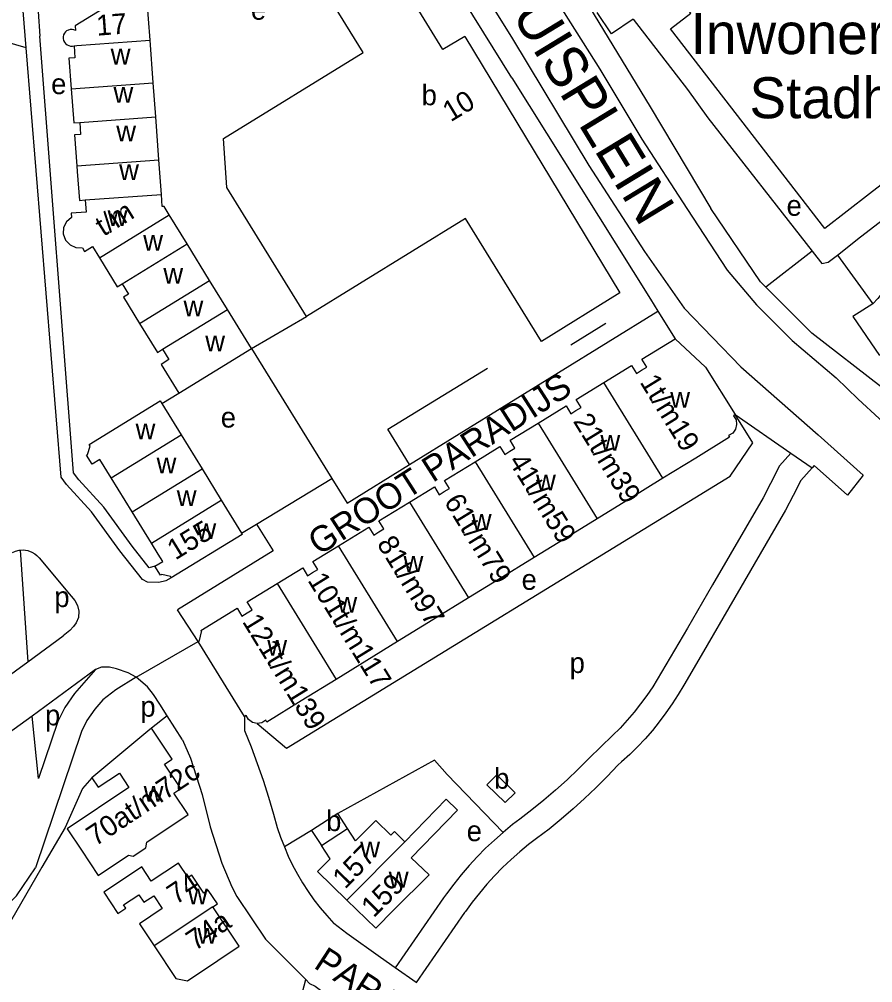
# Model space of a CAD drawing. Extents: x 160673 to 161924, y 382258 to 384145.
# Drawn here: x 161338.3 to 161504.7, y 382701 to 382888.8 of the extents above; entities that cross this region are included whole.
import ezdxf

# ---------------------------------------------------------------- set-up
doc = ezdxf.new("R2010")
doc.units = 0
for name, color, linetype in [('BLT_Basislijn', 7, 'Continuous'), ('BLT_Bebouwing', 7, 'Continuous'), ('BLT_Bebouwing_beschrifting', 7, 'Continuous'), ('BLT_Centroide', 7, 'Continuous'), ('BLT_Huisnummer', 7, 'Continuous'), ('BLT_Huisnummer_reeks', 7, 'Continuous'), ('BLT_Onderverdeling_panden', 7, 'Continuous'), ('BLT_Straatnaam', 7, 'Continuous'), ('BLT_Straatnaam_hoofdweg', 7, 'Continuous'), ('BLT_Vlakafsluiter', 7, 'Continuous')]:
    doc.layers.add(name, color=color, linetype=linetype)

msp = doc.modelspace()

# ---------------------------------------------------------------- linework, layer by layer
at = {"layer": 'BLT_Basislijn'}
for p, q in [((161339.67, 382883.24), (161339.09, 382890.45)), ((161342, 382890.33), (161342.35, 382885.48)), ((161434.31, 382877.39), (161461.33, 382834.21)), ((161492.83, 382843.59), (161483.84, 382836.59)), ((161492.83, 382843.59), (161493.75, 382842.41)), ((161497.77, 382842.83), (161504.67, 382833.32)), ((161461.33, 382834.21), (161462.79, 382831.88)), ((161504.67, 382833.32), (161500.79, 382830.87)), ((161383.58, 382824.62), (161394.29, 382830.83)), ((161414.41, 382801.99), (161462.79, 382831.88)), ((161462.79, 382831.88), (161466.14, 382826.48)), ((161500.79, 382830.87), (161506, 382823.23)), ((161445.85, 382825.35), (161452.64, 382829.52)), ((161383.58, 382824.62), (161399.25, 382799.26)), ((161366.1, 382813.88), (161369.4, 382815.89)), ((161477.84, 382811.71), (161488.71, 382804.2)), ((161488.71, 382804.2), (161492.86, 382801.34)), ((161384.54, 382790.38), (161399.25, 382799.26)), ((161381.65, 382788.59), (161384.54, 382790.38)), ((161338.49, 382785.29), (161339.98, 382763.49)), ((161364.76, 382782.15), (161363.62, 382781.86)), ((161373.21, 382767.49), (161369.18, 382773.66)), ((161468.54, 382770.11), (161461.8, 382758.66)), ((161339.98, 382763.49), (161346.87, 382768.56)), ((161335.21, 382759.98), (161339.98, 382763.49)), ((161353.18, 382762), (161340.87, 382752.93)), ((161340.87, 382752.93), (161336.18, 382749.53)), ((161367.13, 382753.01), (161364.08, 382750.6)), ((161370.11, 382748.31), (161367.13, 382753.01)), ((161382.21, 382752.85), (161382.23, 382750.14)), ((161453.98, 382749.19), (161449.39, 382744.72)), ((161434.48, 382731.82), (161432.61, 382730.28)), ((161395.31, 382730.65), (161389.99, 382727.43)), ((161421.03, 382717.51), (161411.61, 382703.85)), ((161425.13, 382714.64), (161415.71, 382700.99)), ((161415.71, 382700.99), (161411.61, 382703.85)), ((161415.81, 382700.93), (161415.71, 382700.99))]:
    msp.add_line(p, q, dxfattribs=at)
for points in [[(161434.31, 382877.39), (161398.76, 382934.55), (161385.47, 382955.19), (161382.08, 382957.45), (161338.72, 382930.7)], [(161387.69, 382956.87), (161397.49, 382943.43), (161405.24, 382931.99), (161411.37, 382922.39), (161423, 382903.39), (161434.44, 382885), (161449.34, 382860.28)], [(161439.64, 382908.09), (161449.44, 382891.13), (161461.28, 382871.73), (161473.12, 382851.91)], [(161434.54, 382907.07), (161442.09, 382893.99), (161451.48, 382879.08), (161459.65, 382865.39), (161468.43, 382851.91)], [(161457.98, 382888.8), (161468.58, 382875.07), (161472.54, 382869.56), (161492.83, 382843.59)], [(161363.62, 382781.86), (161360.34, 382786.06), (161354.82, 382793.66), (161349.92, 382799), (161348.9, 382800.39), (161342.35, 382885.48)], [(161362.33, 382779.55), (161357.95, 382785.18), (161352.43, 382792.77), (161347.52, 382798.11), (161346.51, 382799.5), (161339.67, 382883.24)], [(161449.34, 382860.28), (161460.16, 382843.53), (161467.92, 382832.5), (161478.94, 382821.06), (161494.05, 382807.78), (161502.79, 382799.94)], [(161468.43, 382851.91), (161476.29, 382839.86), (161482, 382833.12), (161488.95, 382826.17), (161497.57, 382818.87)], [(161483.84, 382836.59), (161482.82, 382837.61), (161473.12, 382851.91)], [(161497.77, 382842.83), (161502.26, 382846.4), (161510.14, 382852.4)], [(161510.14, 382852.4), (161510.4, 382850.99), (161510.57, 382849.55), (161510.63, 382848.08), (161510.59, 382846.6), (161510.45, 382845.11), (161510.19, 382843.63), (161509.83, 382842.16), (161509.36, 382840.73), (161508.79, 382839.34), (161508.13, 382838), (161507.37, 382836.72), (161506.54, 382835.51), (161505.63, 382834.37), (161504.67, 382833.32)], [(161493.75, 382842.41), (161494.75, 382841.17), (161496, 382841.42), (161497.77, 382842.83)], [(161506.37, 382817.06), (161492.82, 382827.6), (161483.84, 382836.59)], [(161414.41, 382801.99), (161410.16, 382808.85), (161429.58, 382820.79)], [(161497.57, 382818.87), (161501.83, 382814.76), (161514.12, 382803.42)], [(161384.68, 382751.51), (161390.42, 382746.72), (161476.9, 382799.71), (161481.27, 382806.24), (161477.84, 382811.71)], [(161488.71, 382804.2), (161486.52, 382801.72), (161484.73, 382798.26), (161483.29, 382795.47), (161473.43, 382778.54), (161468.54, 382770.11)], [(161399.25, 382799.26), (161402.21, 382794.46), (161414.41, 382801.99)], [(161492.86, 382801.34), (161490.67, 382798.88), (161489.18, 382795.97), (161487.68, 382793.07), (161477.76, 382776.03), (161471.2, 382764.73), (161467.83, 382758.98)], [(161499.78, 382795.99), (161493.27, 382801.8), (161492.86, 382801.34)], [(161384.54, 382790.38), (161387.78, 382785.16), (161369.18, 382773.66)], [(161337.02, 382784.85), (161337.58, 382785.09), (161338.33, 382785.28), (161338.49, 382785.29)], [(161338.49, 382785.29), (161339.1, 382785.33), (161340, 382785.2), (161340.77, 382784.92), (161341.36, 382784.59), (161341.78, 382784.25), (161342.22, 382783.79), (161348.45, 382776.33), (161349.19, 382775.51), (161349.66, 382774.5), (161349.91, 382773.42), (161349.86, 382772.19), (161349.42, 382771.11), (161348.88, 382770.41), (161348.19, 382769.63), (161346.87, 382768.56)], [(161367.96, 382779.9), (161366.87, 382779.28), (161365.52, 382778.99), (161363.3, 382779.08), (161362.33, 382779.55)], [(161353.18, 382762), (161349.1, 382757.36), (161347.21, 382754.65), (161345.82, 382751.86), (161342.08, 382740.77)], [(161361.12, 382760.56), (161359.54, 382761.38), (161357.26, 382762.16), (161355.92, 382762.48), (161354.38, 382762.45), (161353.18, 382762)], [(161361.12, 382760.56), (161357.15, 382758.08), (161354.63, 382756.08), (161353.04, 382754.27), (161351.52, 382752.1), (161350.45, 382749.94), (161341.47, 382723.33)], [(161367.13, 382753.01), (161365.73, 382755.25), (161364.49, 382757.16), (161363.29, 382758.62), (161361.12, 382760.56)], [(161461.8, 382758.66), (161460.65, 382756.96), (161459.43, 382755.3), (161458.15, 382753.69), (161456.81, 382752.13), (161455.41, 382750.62), (161453.98, 382749.19)], [(161467.83, 382758.98), (161466.74, 382757.13), (161465.58, 382755.32), (161464.36, 382753.55), (161463.07, 382751.82), (161461.72, 382750.15), (161460.3, 382748.53), (161458.83, 382746.96), (161457.3, 382745.45), (161455.71, 382744), (161454.97, 382743.35)], [(161342.08, 382740.77), (161340.87, 382752.93)], [(161382.23, 382750.14), (161383.51, 382746.93), (161384.71, 382743.69), (161385.84, 382740.43), (161386.9, 382737.14), (161387.88, 382733.82), (161388.59, 382731.2)], [(161370.11, 382748.31), (161371.68, 382744.73), (161373.96, 382737.65), (161375.51, 382731.36), (161377.83, 382724.29), (161379.75, 382719.63), (161380.76, 382717.74), (161386.34, 382709.45), (161394.18, 382701.58)], [(161432.61, 382730.28), (161421.75, 382741.55), (161419.28, 382744.36), (161400.39, 382733.96)], [(161449.39, 382744.72), (161447.26, 382742.59), (161445.09, 382740.52), (161442.86, 382738.51), (161440.58, 382736.56), (161438.25, 382734.67), (161435.87, 382732.84), (161434.48, 382731.82)], [(161454.97, 382743.35), (161452.88, 382741.14), (161450.73, 382738.98), (161448.52, 382736.88), (161446.26, 382734.83), (161443.94, 382732.85), (161441.58, 382730.92), (161439.16, 382729.06), (161437.59, 382727.91)], [(161352.49, 382740.9), (161350.62, 382738.82), (161347.27, 382731.25), (161342.72, 382723.52)], [(161388.59, 382731.2), (161389.23, 382729.32), (161389.99, 382727.43)], [(161432.61, 382730.28), (161430.92, 382728.78), (161429.22, 382727.18), (161427.58, 382725.51), (161426, 382723.79), (161424.47, 382722.02), (161423.01, 382720.19), (161421.61, 382718.32), (161421.03, 382717.51)], [(161437.59, 382727.91), (161435.86, 382726.48), (161434.17, 382724.98), (161432.54, 382723.43), (161430.97, 382721.82), (161429.45, 382720.15), (161428, 382718.43), (161426.61, 382716.66), (161425.28, 382714.85), (161425.13, 382714.64)], [(161389.99, 382727.43), (161390.75, 382725.66), (161391.61, 382723.88), (161392.55, 382722.14), (161393.56, 382720.43), (161394.63, 382718.76), (161395.77, 382717.15), (161396.98, 382715.57), (161398.25, 382714.05), (161399.62, 382712.54)], [(161330.72, 382712.61), (161332.41, 382713.42), (161335.14, 382715.3), (161337.79, 382717.87), (161341.47, 382723.33)], [(161342.72, 382723.52), (161333.65, 382707.84)], [(161411.61, 382703.85), (161408.7, 382705.88), (161402.16, 382710.58), (161399.62, 382712.54)], [(161398.95, 382662.38), (161398.07, 382662.11), (161395.68, 382661.99), (161395.36, 382662.28), (161392.67, 382693.66), (161392.6, 382695.65), (161394.18, 382701.58)], [(161394.18, 382701.58), (161394.88, 382700.84), (161395.97, 382700.26), (161398.61, 382698.31)]]:
    msp.add_lwpolyline(points, dxfattribs=at)
at = {"layer": 'BLT_Bebouwing'}
for p, q in [((161363.82, 382884.73), (161363.17, 382893.58)), ((161364.44, 382876.38), (161363.82, 382884.73)), ((161364.93, 382869.77), (161364.44, 382876.38)), ((161365.54, 382861.41), (161364.93, 382869.77)), ((161366.04, 382854.66), (161365.54, 382861.41)), ((161371.04, 382845), (161367.57, 382850.66)), ((161375.42, 382837.89), (161371.04, 382845)), ((161378.9, 382832.23), (161375.42, 382837.89)), ((161383.58, 382824.62), (161378.9, 382832.23)), ((161369.4, 382815.89), (161383.58, 382824.62)), ((161366.1, 382813.88), (161369.85, 382807.78)), ((161369.85, 382807.78), (161373.95, 382801.12)), ((161470.16, 382803.25), (161463.75, 382799.3)), ((161373.95, 382801.12), (161377.71, 382795.01)), ((161360.33, 382792.75), (161356.23, 382799.41)), ((161463.75, 382799.3), (161457.38, 382795.38)), ((161457.38, 382795.38), (161450.93, 382791.4)), ((161377.71, 382795.01), (161381.65, 382788.59)), ((161364.09, 382786.64), (161360.33, 382792.75)), ((161450.93, 382791.4), (161444.5, 382787.44)), ((161381.79, 382788.37), (161367.96, 382779.9)), ((161381.65, 382788.59), (161381.79, 382788.37)), ((161444.5, 382787.44), (161438.65, 382783.84)), ((161438.65, 382783.84), (161431.73, 382779.58)), ((161388.59, 382778.78), (161390.96, 382780.24)), ((161431.73, 382779.58), (161425.87, 382775.97)), ((161425.87, 382775.97), (161418.95, 382771.71)), ((161418.95, 382771.71), (161412.06, 382767.46)), ((161373.69, 382769.61), (161373.85, 382769.36)), ((161382.21, 382752.85), (161373.21, 382767.49)), ((161412.06, 382767.46), (161406.07, 382763.78)), ((161406.07, 382763.78), (161400.09, 382760.09)), ((161400.09, 382760.09), (161393.29, 382755.91)), ((161400.39, 382733.96), (161395.31, 382730.65)), ((161402.3, 382731.03), (161400.39, 382733.96)), ((161395.31, 382730.65), (161397.21, 382727.71))]:
    msp.add_line(p, q, dxfattribs=at)
for points in [[(161425.19, 382885.41), (161420.86, 382882.9), (161400.06, 382916.74), (161403.83, 382919.01), (161399.58, 382925.67)], [(161544.88, 382878.89), (161541.31, 382883.51), (161504.06, 382854.75), (161495.3, 382847.99), (161465.24, 382886.91), (161469.19, 382889.99), (161468.67, 382890.65), (161480.42, 382899.71), (161480.96, 382899.05), (161504.44, 382917.17)], [(161394.29, 382830.83), (161378.77, 382855.98), (161378.13, 382865.54), (161405.34, 382882.28), (161384.39, 382916.3)], [(161361.1, 382894.85), (161349.25, 382887.52), (161349.32, 382886.57)], [(161457.98, 382888.8), (161453.75, 382885.96), (161450.95, 382890.11)], [(161346.93, 382885.73), (161346.86, 382885.37), (161346.87, 382885.01), (161346.96, 382884.65), (161347.12, 382884.32), (161347.35, 382884.04), (161347.64, 382883.81), (161347.96, 382883.65), (161348.32, 382883.57), (161348.68, 382883.56), (161349, 382883.62)], [(161347.37, 382886.36), (161347.12, 382886.09), (161346.95, 382885.77), (161346.93, 382885.73)], [(161347.88, 382886.68), (161347.55, 382886.51), (161347.37, 382886.36)], [(161348.64, 382886.78), (161348.27, 382886.78), (161347.92, 382886.69), (161347.88, 382886.68)], [(161349.32, 382886.57), (161348.98, 382886.72), (161348.64, 382886.78)], [(161425.19, 382885.41), (161455.38, 382835.43), (161440.09, 382825.99), (161425.29, 382849.97), (161394.29, 382830.83)], [(161349, 382883.62), (161349.17, 382881.28), (161348.02, 382881.19), (161348.45, 382875.21)], [(161348.45, 382875.21), (161348.94, 382868.59), (161350.1, 382868.68)], [(161350.1, 382868.68), (161350.27, 382866.32), (161349.1, 382866.24), (161349.54, 382860.24)], [(161349.54, 382860.24), (161349.62, 382859.14), (161350.04, 382853.49), (161351.18, 382853.57)], [(161351.18, 382853.57), (161351.35, 382851.21), (161348.42, 382850.99), (161348.48, 382850.14), (161347.51, 382849.3), (161346.96, 382848.19), (161346.9, 382846.93), (161347.35, 382845.73), (161348.22, 382844.8), (161349.38, 382844.28), (161350.64, 382844.23), (161351.06, 382843.54), (161352.6, 382844.48), (161353.94, 382842.29)], [(161367.57, 382850.66), (161366.55, 382852.32), (161366.21, 382852.27), (161366.04, 382854.66)], [(161353.94, 382842.29), (161357.41, 382836.63), (161358.39, 382837.23)], [(161358.39, 382837.23), (161359.62, 382835.22), (161358.64, 382834.62), (161361.78, 382829.51)], [(161361.78, 382829.51), (161365.26, 382823.85), (161366.25, 382824.45)], [(161459.61, 382820.36), (161460.61, 382820.97), (161459.66, 382822.5), (161466.14, 382826.48)], [(161466.14, 382826.48), (161472.1, 382820.99), (161477.84, 382811.71)], [(161366.25, 382824.45), (161367.48, 382822.44), (161365.97, 382821.51), (161369.4, 382815.89)], [(161452.27, 382817.96), (161457.68, 382821.28), (161458.62, 382819.75), (161459.61, 382820.36)], [(161446.83, 382812.5), (161447.82, 382813.11), (161446.87, 382814.64), (161452.27, 382817.96)], [(161356.23, 382799.41), (161354.06, 382802.94), (161352.52, 382802.03), (161351.42, 382803.81), (161351.63, 382803.93), (161352.15, 382805.58), (161351.95, 382805.9), (161365.79, 382814.39), (161366.1, 382813.88)], [(161439.44, 382810.07), (161444.89, 382813.43), (161445.84, 382811.89), (161446.83, 382812.5)], [(161477.84, 382811.71), (161477.51, 382811.51), (161478.02, 382810.73), (161478.13, 382809.8), (161477.89, 382808.89), (161477.38, 382808.12), (161476.58, 382807.63), (161476.78, 382807.33), (161470.16, 382803.25)], [(161433.94, 382804.57), (161434.93, 382805.18), (161433.98, 382806.71), (161439.44, 382810.07)], [(161427.16, 382802.51), (161432, 382805.49), (161432.95, 382803.96), (161433.94, 382804.57)], [(161421.17, 382796.71), (161422.16, 382797.32), (161421.21, 382798.85), (161427.16, 382802.51)], [(161414.38, 382794.65), (161419.23, 382797.63), (161420.17, 382796.1), (161421.17, 382796.71)], [(161408.39, 382788.84), (161409.38, 382789.46), (161408.43, 382790.99), (161414.38, 382794.65)], [(161400.57, 382786.15), (161406.45, 382789.77), (161407.4, 382788.23), (161408.39, 382788.84)], [(161364.76, 382782.15), (161366.28, 382783.08), (161365.38, 382784.53), (161364.09, 382786.64)], [(161395.5, 382780.92), (161396.49, 382781.53), (161395.55, 382783.06), (161400.57, 382786.15)], [(161367.96, 382779.9), (161367.81, 382780.16), (161366.09, 382780.56), (161365.84, 382780.4), (161364.76, 382782.15)], [(161390.96, 382780.24), (161393.57, 382781.84), (161394.51, 382780.31), (161395.5, 382780.92)], [(161382.72, 382773.05), (161383.72, 382773.66), (161382.77, 382775.19), (161388.59, 382778.78)], [(161373.69, 382769.61), (161380.79, 382773.97), (161381.73, 382772.44), (161382.72, 382773.05)], [(161373.21, 382767.49), (161373.45, 382767.66), (161373.85, 382769.36)], [(161393.29, 382755.91), (161386.61, 382751.79), (161386.38, 382752.14), (161385.58, 382751.66), (161384.68, 382751.51)], [(161384.68, 382751.51), (161383.77, 382751.7), (161383, 382752.25), (161382.54, 382753.06), (161382.21, 382752.85)], [(161352.49, 382740.9), (161353.71, 382739.06), (161357.84, 382741.81), (161359.7, 382739.02), (161347.65, 382730.98), (161350.43, 382726.82), (161353.71, 382721.89), (161359.63, 382725.84), (161360.54, 382725.65), (161362.97, 382727.27), (161363.18, 382728.36), (161371.26, 382733.74), (161368.46, 382737.94), (161369.79, 382738.83), (161366.63, 382743.56), (161368.12, 382744.55), (161364.47, 382750.02), (161364.08, 382750.6)], [(161364.08, 382750.6), (161363.36, 382750), (161352.49, 382740.9)], [(161429.48, 382739.57), (161431.39, 382741.51), (161434.95, 382738.01), (161433.06, 382736.07), (161429.48, 382739.57)], [(161413.47, 382728.46), (161421.55, 382736.76), (161423.76, 382734.59), (161414.68, 382725.28), (161418.21, 382721.99), (161411.34, 382715.14), (161407.8, 382711.6), (161402.19, 382717.08)], [(161413.47, 382728.46), (161411.44, 382730.43), (161410.75, 382729.76), (161407.8, 382732.59), (161403.88, 382728.62), (161402.3, 382731.03)], [(161402.19, 382717.08), (161396.45, 382722.67), (161398.89, 382725.11), (161397.21, 382727.71)], [(161376.05, 382715.77), (161376.94, 382716.36), (161375.17, 382719.02), (161374.28, 382718.43), (161371.95, 382721.92), (161371.27, 382721.46), (161369.38, 382724.29), (161364.05, 382720.74), (161362.19, 382723.54), (161358.03, 382720.76), (161354.78, 382718.59), (161357.54, 382714.45), (161359.08, 382715.48), (161358.65, 382716.12), (161361.65, 382718.11), (161362.62, 382716.65), (161364.53, 382717.93), (161366.21, 382715.41), (161361.76, 382712.44), (161364.62, 382708.15)], [(161364.62, 382708.15), (161368.84, 382701.81), (161371.09, 382701.36), (161377.02, 382705.32), (161381.18, 382708.09), (161376.05, 382715.77)]]:
    msp.add_lwpolyline(points, dxfattribs=at)
at = {"layer": 'BLT_Onderverdeling_panden'}
for p, q in [((161349, 382883.62), (161349.53, 382883.66)), ((161349.53, 382883.66), (161363.82, 382884.73)), ((161348.45, 382875.21), (161364.44, 382876.38)), ((161350.1, 382868.68), (161364.93, 382869.77)), ((161349.54, 382860.24), (161365.54, 382861.41)), ((161351.18, 382853.57), (161366.04, 382854.66)), ((161353.94, 382842.29), (161367.57, 382850.66)), ((161358.39, 382837.23), (161371.04, 382845)), ((161361.78, 382829.51), (161375.42, 382837.89)), ((161366.25, 382824.45), (161378.9, 382832.23)), ((161463.75, 382799.3), (161452.27, 382817.96)), ((161439.44, 382810.07), (161450.93, 382791.4)), ((161356.23, 382799.41), (161369.85, 382807.78)), ((161360.33, 382792.75), (161373.95, 382801.12)), ((161427.16, 382802.51), (161438.65, 382783.84)), ((161364.09, 382786.64), (161377.71, 382795.01)), ((161414.38, 382794.65), (161425.87, 382775.97)), ((161412.06, 382767.46), (161400.57, 382786.15)), ((161388.59, 382778.78), (161400.09, 382760.09)), ((161397.21, 382727.71), (161402.3, 382731.03)), ((161413.47, 382728.46), (161402.19, 382717.08)), ((161376.05, 382715.77), (161364.62, 382708.15))]:
    msp.add_line(p, q, dxfattribs=at)
at = {"layer": 'BLT_Vlakafsluiter'}
for p, q in [((161339.67, 382883.24), (161328.11, 382886.52)), ((161361.12, 382760.56), (161373.21, 382767.49))]:
    msp.add_line(p, q, dxfattribs=at)
msp.add_lwpolyline([(161502.79, 382799.94), (161499.78, 382795.99)], dxfattribs=at)

# ---------------------------------------------------------------- texts
at = {"layer": 'BLT_Bebouwing_beschrifting'}
for s, p in [('Inwonersplein', (161469.19, 382881.99)), ('Stadhuis', (161480.64, 382869.49))]:
    msp.add_text(s, height=8, rotation=0.0003, dxfattribs=at).set_placement(p)
at = {"layer": 'BLT_Centroide'}
for s, p in [('e', (161383.48, 382888.7)), ('w', (161356.14, 382879.97)), ('e', (161344.54, 382874.2)), ('b', (161416.75, 382872.03)), ('w', (161356.69, 382872.5)), ('w', (161357.23, 382865)), ('w', (161357.79, 382857.44)), ('e', (161487.87, 382850.48)), ('w', (161355.55, 382848.47)), ('w', (161362.48, 382843.66)), ('w', (161366.41, 382837.25)), ('w', (161370.34, 382830.88)), ('w', (161374.57, 382824.06)), ('w', (161465.2, 382813.05)), ('e', (161377.6, 382809.19)), ('w', (161361, 382806.91)), ('w', (161451.59, 382804.67)), ('w', (161365.09, 382800.25)), ('w', (161439.05, 382796.95)), ('w', (161369.02, 382793.88)), ('w', (161426.52, 382789.25)), ('w', (161372.85, 382787.44)), ('w', (161413.22, 382781.06)), ('e', (161436.23, 382777.56)), ('p', (161345.16, 382774.19)), ('w', (161400.33, 382773.12)), ('w', (161386.66, 382764.7)), ('p', (161445.59, 382761.34)), ('p', (161361.93, 382752.82)), ('p', (161343.35, 382751.13)), ('b', (161430.88, 382738.78)), ('w', (161362.57, 382736.25)), ('b', (161398.13, 382730.52)), ('e', (161425.53, 382728.56)), ('w', (161404.78, 382725.38)), ('w', (161410.34, 382719.52)), ('w', (161371.2, 382716.22)), ('w', (161373.05, 382708.56))]:
    msp.add_text(s, height=4, dxfattribs=at).set_placement(p)
at = {"layer": 'BLT_Huisnummer'}
for s, rotation, p in [('10', 31.1374, (161422.4, 382868.68)), ('157', 45.7636, (161401.84, 382719.07)), ('74', 33.6878, (161368.84, 382716.07)), ('159', 44.9352, (161407.39, 382713.49)), ('74a', 33.6923, (161372.56, 382707.06))]:
    msp.add_text(s, height=4, rotation=rotation, dxfattribs=at).set_placement(p)
at = {"layer": 'BLT_Huisnummer_reeks'}
for s, rotation, p in [('17', 4.2696, (161353.49, 382885.58)), ('t/m', 31.5568, (161354.74, 382846.36)), ('1t/m19', 301.5967, (161459.17, 382818.06)), ('21t/m39', 301.6138, (161446.17, 382810.44)), ('41t/m59', 301.6025, (161433.56, 382802.65)), ('61t/m79', 301.6037, (161421, 382794.76)), ('155', 31.5001, (161368.75, 382783.26)), ('81t/m97', 301.5829, (161407.92, 382786.55)), ('101t/m117', 301.6167, (161394.43, 382779.42)), ('121t/m139', 301.5944, (161381.69, 382771.37)), ('70at/m72c', 33.6917, (161353.14, 382727.45))]:
    msp.add_text(s, height=4, rotation=rotation, dxfattribs=at).set_placement(p)
at = {"layer": 'BLT_Straatnaam'}
for s, rotation, p in [('GROOT PARADIJS', 32.6611, (161396.71, 382784.13)), ('PARADIJSLAAN', 327.0178, (161395.5, 382703.99))]:
    msp.add_text(s, height=5, rotation=rotation, dxfattribs=at).set_placement(p)
at = {"layer": 'BLT_Straatnaam_hoofdweg'}
msp.add_text('STADHUISPLEIN', height=8, rotation=301.3164, dxfattribs=at).set_placement((161415.36, 382920.7))

doc.saveas('drawing.dxf')
